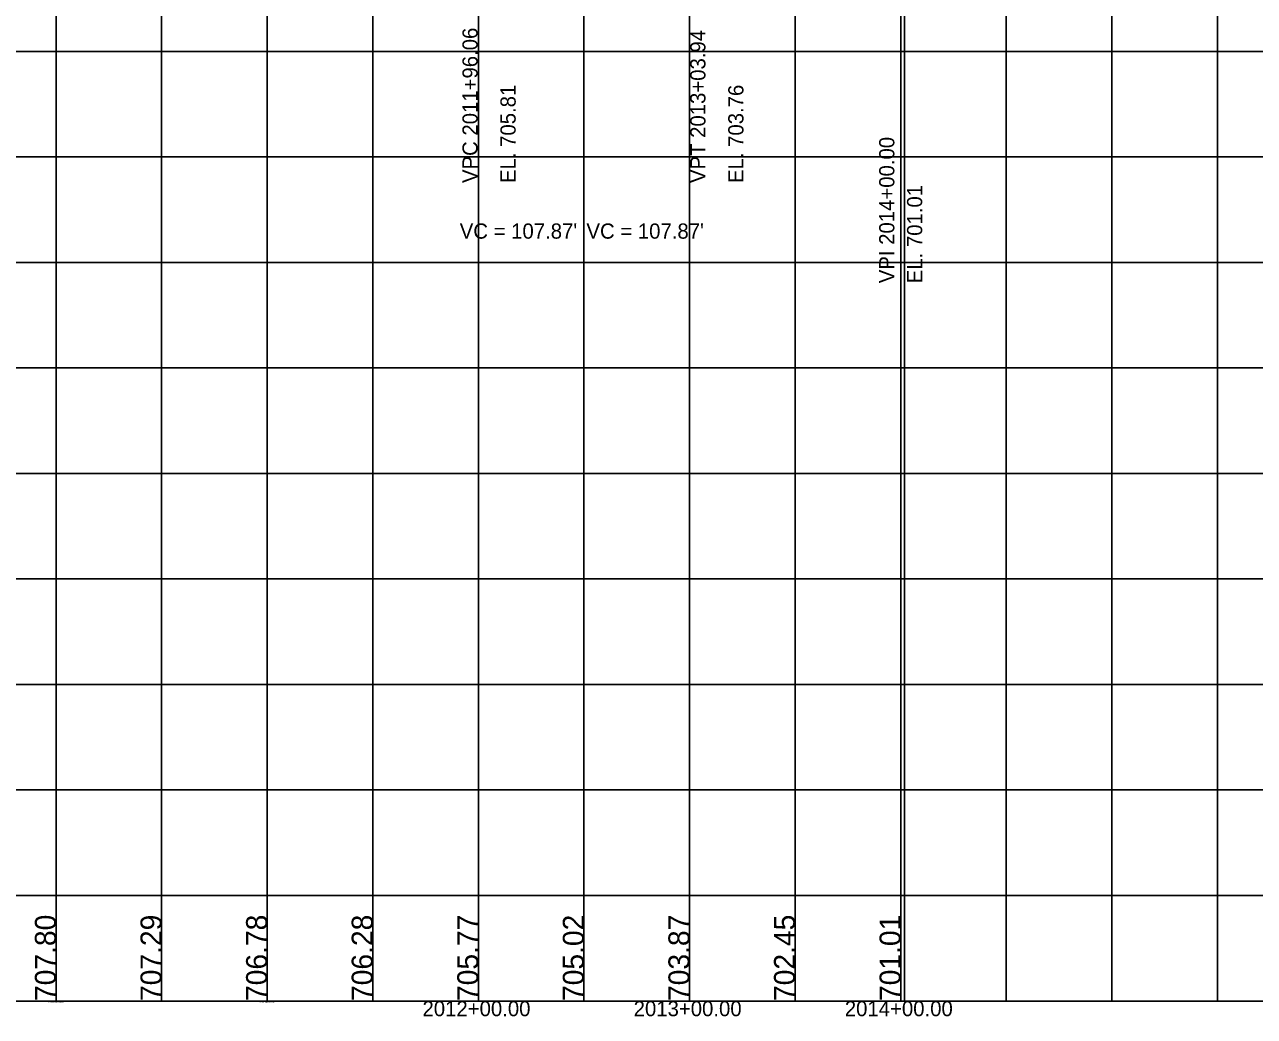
# Model space of a CAD drawing. Extents: x -7164 to 2214450, y -19642 to 253469.
# Drawn here: x 6985 to 7568, y -7 to 463 of the extents above; entities that cross this region are included whole.
import ezdxf

# ---------------------------------------------------------------- set-up
doc = ezdxf.new("R2010")
doc.units = 0
for name, color, linetype in [('DESIGN - PROFILE - Proposed Curve Text', 7, 'Continuous'), ('DESIGN - PROFILE - Proposed Text', 7, 'Continuous'), ('DESIGN - SCRATCH - User 1', 7, 'Continuous'), ('DESIGN - SHEET - Light Grid', 7, 'Continuous')]:
    doc.layers.add(name, color=color, linetype=linetype)

msp = doc.modelspace()

# ---------------------------------------------------------------- linework, layer by layer
at = {"layer": 'DESIGN - SCRATCH - User 1'}
msp.add_line((6000, 0), (9700, 0), dxfattribs=at)
msp.add_line((6000, 0), (9700, 0), dxfattribs=at)
for points in [[(6000, 0), (7401.82, 0), (7401.82, 1000)], [(6000, 0), (8326.82, 0), (8326.82, 1000)], [(6000, 0), (9178.68, 0), (9178.68, 1000)], [(6000, 0), (7401.82, 0), (7401.82, 1000)], [(6000, 0), (8326.82, 0), (8326.82, 1000)], [(6000, 0), (9178.68, 0), (9178.68, 1000)]]:
    msp.add_lwpolyline(points, dxfattribs=at)
at = {"layer": 'DESIGN - SHEET - Light Grid'}
for p, q in [((7000, 0), (7000, 1000)), ((7000, 0), (7000, 1000)), ((7050, 0), (7050, 1000)), ((7050, 0), (7050, 1000)), ((7100, 0), (7100, 1000)), ((7100, 0), (7100, 1000)), ((7150, 0), (7150, 1000)), ((7150, 0), (7150, 1000)), ((7200, 0), (7200, 1000)), ((7200, 0), (7200, 1000)), ((7250, 0), (7250, 1000)), ((7250, 0), (7250, 1000)), ((7300, 0), (7300, 1000)), ((7300, 0), (7300, 1000)), ((7350, 0), (7350, 1000)), ((7350, 0), (7350, 1000)), ((7400, 0), (7400, 1000)), ((7400, 0), (7400, 1000)), ((7450, 0), (7450, 1000)), ((7450, 0), (7450, 1000)), ((7500, 0), (7500, 1000)), ((7500, 0), (7500, 1000)), ((7550, 0), (7550, 1000)), ((7550, 0), (7550, 1000)), ((6000, 450), (9700, 450)), ((6000, 450), (9700, 450)), ((6000, 400), (9700, 400)), ((6000, 400), (9700, 400)), ((6000, 350), (9700, 350)), ((6000, 350), (9700, 350)), ((6000, 300), (9700, 300)), ((6000, 300), (9700, 300)), ((6000, 250), (9700, 250)), ((6000, 250), (9700, 250)), ((6000, 200), (9700, 200)), ((6000, 200), (9700, 200)), ((6000, 150), (9700, 150)), ((6000, 150), (9700, 150)), ((6000, 100), (9700, 100)), ((6000, 100), (9700, 100)), ((6000, 50), (9700, 50)), ((6000, 50), (9700, 50)), ((6000, 0), (9300, 0)), ((6000, 0), (9300, 0))]:
    msp.add_line(p, q, dxfattribs=at)

# ---------------------------------------------------------------- texts
at = {"layer": 'DESIGN - PROFILE - Proposed Curve Text'}
for s, p in [('VPI 2014+00.00', (7397, 340.13)), ('VPI 2014+00.00', (7397, 340.13)), ('EL. 701.01', (7410.2, 340.13)), ('EL. 701.01', (7410.2, 340.13))]:
    msp.add_text(s, height=7.2, rotation=90, dxfattribs=at).set_placement(p)
for p in [(7191.18, 361.24), (7191.18, 361.24), (7251.18, 361.24), (7251.18, 361.24)]:
    msp.add_text("VC = 107.87'", height=7.2, dxfattribs=at).set_placement(p)
at = {"layer": 'DESIGN - PROFILE - Proposed Text'}
for s, height, p in [('VPC 2011+96.06 ', 7.2, (7199.66, 387.61)), ('VPC 2011+96.06 ', 7.2, (7199.66, 387.61)), ('VPT 2013+03.94 ', 7.2, (7307.54, 387.61)), ('VPT 2013+03.94 ', 7.2, (7307.54, 387.61)), ('EL. 705.81', 7.2, (7217.66, 387.61)), ('EL. 705.81', 7.2, (7217.66, 387.61)), ('EL. 703.76', 7.2, (7325.54, 387.61)), ('EL. 703.76', 7.2, (7325.54, 387.61)), ('707.80', 10, (7000, 0)), ('707.80', 10, (7000, 0)), ('707.29', 10, (7050, 0)), ('707.29', 10, (7050, 0)), ('706.78', 10, (7100, 0)), ('706.78', 10, (7100, 0)), ('706.28', 10, (7150, 0)), ('706.28', 10, (7150, 0)), ('705.77', 10, (7200, 0)), ('705.77', 10, (7200, 0)), ('705.02', 10, (7250, 0)), ('705.02', 10, (7250, 0)), ('703.87', 10, (7300, 0)), ('703.87', 10, (7300, 0)), ('702.45', 10, (7350, 0)), ('702.45', 10, (7350, 0)), ('701.01', 10, (7400, 0)), ('701.01', 10, (7400, 0))]:
    msp.add_text(s, height=height, rotation=90, dxfattribs=at).set_placement(p)
for s, height, p in [('2010+00.00', 1, (6996.33, -1)), ('2010+00.00', 1, (6996.33, -1)), ('2011+00.00', 1, (7096.33, -1)), ('2011+00.00', 1, (7096.33, -1)), ('2012+00.00', 7.2, (7173.54, -7.2)), ('2012+00.00', 7.2, (7173.54, -7.2)), ('2013+00.00', 7.2, (7273.54, -7.2)), ('2013+00.00', 7.2, (7273.54, -7.2)), ('2014+00.00', 7.2, (7373.54, -7.2)), ('2014+00.00', 7.2, (7373.54, -7.2))]:
    msp.add_text(s, height=height, dxfattribs=at).set_placement(p)

doc.saveas('drawing.dxf')
